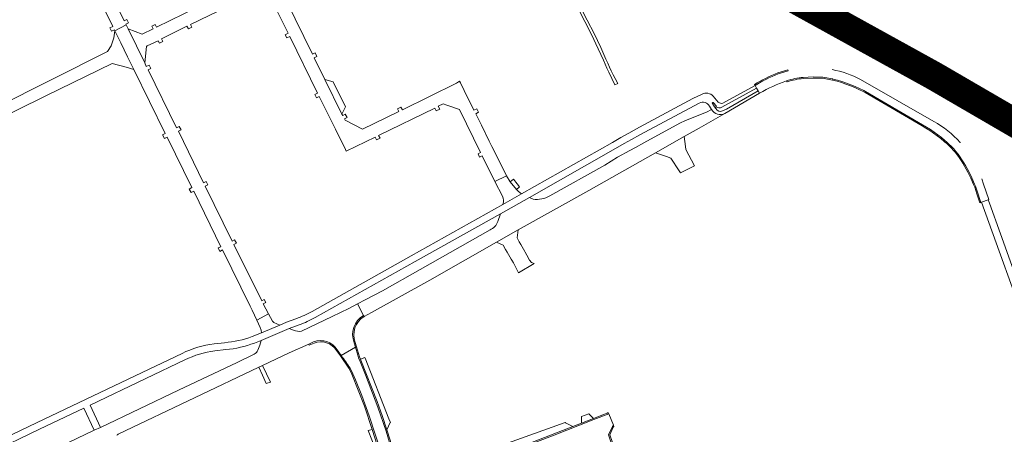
# Model space of a CAD drawing. Header units: metres. Extents: x 166325 to 190320, y 381923 to 404576.
# Tile 588 of 656: x 171932 to 172445, y 395425 to 395641. Entities that reach past the tile are written whole.
import ezdxf

# ---------------------------------------------------------------- set-up
doc = ezdxf.new("R2010")
doc.units = ezdxf.units.M
for name, color, linetype, lineweight in [('B-WE-VH-VERHARDING_ASFALT-GV', 8, 'Continuous', 18), ('B-WE-VH-VERHARDING_BETON-GV', 8, 'Continuous', 18), ('B-WE-VH-VERHARDING_BETONSTRAATSTEEN-GV', 8, 'Continuous', 18), ('B-WE-VH-VERHARDING_N-WEG', 8, 'Continuous', 18)]:
    doc.layers.add(name, color=color, linetype=linetype, lineweight=lineweight)

msp = doc.modelspace()

# ---------------------------------------------------------------- linework, layer by layer
at = {"layer": 'B-WE-VH-VERHARDING_ASFALT-GV', "flags": 128}
for points in [[(171957.514, 395699.04), (171953.165, 395708.291), (171946.8, 395705.443), (171953.316, 395692.685), (171962.054, 395674.985), (171960.549, 395674.233), (171961.452, 395672.416), (171962.985, 395673.197), (171964.402, 395670.309), (171980.346, 395637.805), (171978.865, 395637.101), (171979.752, 395635.352), (171981.182, 395636.011), (171981.419, 395635.528), (171987.311, 395638.599), (171987.152, 395638.905), (171988.614, 395639.585), (171987.716, 395641.401), (171986.728, 395640.896), (171986.356, 395640.691), (171973.569, 395666.625), (171968.923, 395676.047), (171968.082, 395677.753), (171967.411, 395679.113)], [(171998.792, 395615.144), (172000.206, 395615.816), (171999.344, 395617.624), (171997.841, 395616.93), (171997.037, 395618.791), (171988.429, 395636.455), (171987.311, 395638.599), (171981.419, 395635.528), (171984.541, 395629.164), (171988.115, 395621.878), (171991.353, 395615.278), (172007.711, 395581.933), (172006.336, 395581.212), (172007.283, 395579.433), (172008.616, 395580.092), (172021.612, 395553.718), (172020.228, 395552.892), (172021.201, 395551.186), (172022.577, 395551.926), (172036.59, 395522.933), (172035.238, 395522.27), (172036.103, 395520.504), (172037.451, 395521.223), (172052.019, 395491.996), (172053.062, 395489.904), (172055.332, 395484.615), (172061.505, 395487.913), (172058.794, 395493.162), (172060.081, 395493.814), (172059.268, 395495.356), (172057.942, 395494.79), (172043.44, 395524.119), (172044.787, 395524.805), (172043.802, 395526.486), (172042.525, 395525.852), (172028.507, 395554.507), (172029.874, 395555.163), (172029.037, 395556.92), (172027.602, 395556.282), (172014.556, 395583.124), (172015.93, 395583.83), (172015.007, 395585.608), (172013.62, 395584.882)], [(172483.489, 395404.736), (172484.356, 395402.433), (172486.312, 395396.938), (172488.772, 395389.927), (172492.331, 395390.612), (172491.248, 395393.496), (172487.649, 395403.274), (172485.165, 395410.754), (172481.929, 395419.515), (172478.985, 395427.831), (172475.595, 395437.306), (172472.735, 395445.495), (172471.131, 395449.943), (172466.249, 395463.786), (172460.484, 395479.935), (172456.045, 395492.132), (172451.287, 395505.779), (172442.829, 395529.625), (172437.028, 395545.71), (172436.405, 395547.37), (172433.003, 395546.191), (172458.06, 395476.237), (172473.189, 395433.649), (172478.456, 395418.784)], [(172067.329, 395482.013), (172064.225, 395483.328), (172063.517, 395484.085), (172061.505, 395487.913), (172055.332, 395484.615), (172057.181, 395480.825), (172057.677, 395479.333), (172057.889, 395478.042)]]:
    msp.add_lwpolyline(points, close=True, dxfattribs=at)
for points in [[(172031.541, 395651.371), (172003.191, 395637.429), (172002.493, 395638.857), (172000.679, 395637.988), (172001.443, 395636.524), (171995.69, 395633.781), (171988.429, 395636.455), (171997.037, 395618.791), (171997.927, 395627.298), (171998.287, 395627.683), (172004.003, 395630.361), (172004.667, 395629.018), (172006.46, 395629.908), (172005.776, 395631.291), (172019.023, 395637.859), (172019.73, 395636.496), (172021.511, 395637.428), (172020.811, 395638.779), (172050.07, 395653.14)], [(172063.055, 395651.917), (172071.717, 395634.275), (172070.24, 395633.491), (172071.126, 395631.766), (172072.581, 395632.497), (172087.041, 395603.03), (172085.572, 395602.308), (172086.541, 395600.546), (172087.931, 395601.27), (172096.349, 395584.182), (172101.563, 395573.596), (172101.99, 395572.73), (172117.099, 395579.999), (172117.816, 395578.606), (172119.593, 395579.518), (172118.88, 395580.883), (172148.22, 395595.231), (172148.891, 395593.841), (172150.68, 395594.725), (172149.958, 395596.137), (172152.516, 395597.365), (172154.323, 395596.74), (172161.033, 395594.421), (172171.869, 395572.141), (172170.638, 395571.442), (172171.459, 395569.649), (172172.791, 395570.272), (172179.484, 395556.959), (172185.502, 395559.961), (172180.739, 395569.439), (172177.859, 395575.264), (172176.497, 395578.02), (172172.371, 395586.365), (172169.438, 395592.297), (172170.897, 395593.02), (172170.052, 395594.839), (172168.538, 395594.129), (172163.422, 395604.461), (172161.471, 395608.402), (172161.074, 395609.204), (172159.963, 395608.536), (172159.368, 395608.241), (172131.221, 395594.305), (172130.499, 395595.731), (172128.687, 395594.866), (172129.413, 395593.409), (172110.478, 395584.185), (172101.416, 395588.903), (172101.093, 395589.563), (172102.444, 395590.302), (172101.5, 395592.084), (172100.133, 395591.296), (172099.772, 395592.029), (172090.909, 395610.038), (172085.27, 395621.496), (172086.698, 395622.19), (172085.759, 395623.964), (172084.393, 395623.279), (172070.804, 395650.897)], [(171900.654, 395579.575), (171945.427, 395601.592), (171979.971, 395618.537), (171987.374, 395616.511), (171991.353, 395615.278), (171988.115, 395621.878), (171984.541, 395629.164), (171981.419, 395635.528), (171980.941, 395631.925), (171979.48, 395627.666), (171977.628, 395624.727), (171919.108, 395595.411)], [(172319.067, 395609.357), (172314.939, 395606.986), (172315.66, 395605.68), (172316.541, 395604.258), (172317.36, 395602.952)], [(172408.015, 395588.208), (172369.914, 395610.164)], [(172287.334, 395602.509), (172282.494, 395600.164), (172254.696, 395585.193), (172253.271, 395584.364), (172249.131, 395582.065), (172245.087, 395579.798), (172240.694, 395577.348), (172193.28, 395550.546), (172183.565, 395545.014), (172135.812, 395518.157), (172084.162, 395489.221)], [(172297.679, 395595.718), (172315.66, 395605.68), (172314.939, 395606.986), (172298.154, 395597.704)], [(172316.541, 395604.258), (172315.66, 395605.68), (172297.679, 395595.718)], [(172299.278, 395592.385), (172317.36, 395602.952), (172316.541, 395604.258), (172300.037, 395594.613), (172298.004, 395593.752)], [(172298.004, 395593.752), (172300.037, 395594.613), (172316.541, 395604.258)], [(172085.753, 395486.016), (172137.9, 395515.195), (172182.355, 395540.155), (172197.468, 395548.575), (172242.337, 395574.204), (172246.822, 395576.728), (172250.671, 395578.882), (172254.924, 395581.231), (172285.907, 395597.862)], [(172294.483, 395594.941), (172293.848, 395595.832), (172293.788, 395595.917), (172292.739, 395597.626)], [(172295.822, 395598.281), (172293.181, 395601.433)], [(172293.359, 395597.998), (172294.663, 395596.47)], [(172176.9, 395531.7), (172140.493, 395511.003), (172120.964, 395500.003), (172111.922, 395495.177), (172107.922, 395493.141), (172111.001, 395487.097), (172111.272, 395486.559), (172115.201, 395488.609), (172145.496, 395505.49), (172180.301, 395525.283), (172191.637, 395531.748), (172228.386, 395552.307), (172263.142, 395571.9), (172278.107, 395580.401), (172285.76, 395584.716), (172299.278, 395592.385)], [(172292.283, 395594.467), (172289.587, 395593.036), (172278.732, 395588.757), (172275.828, 395587.416), (172257.039, 395577.021), (172252.751, 395574.662), (172249.802, 395573.163), (172243.346, 395569.548), (172236.74, 395565.513), (172208.097, 395549.393)], [(172291.231, 395596.186), (172292.283, 395594.467)], [(172294.638, 395595.857), (172294.503, 395595.742), (172294.375, 395595.688), (172294.182, 395595.684), (172294.013, 395595.734), (172293.848, 395595.832), (172294.483, 395594.941)], [(172421.924, 395577.257), (172421.855, 395577.334)], [(172426.309, 395562.092), (172427.84, 395558.863), (172429.297, 395555.603), (172429.774, 395554.489), (172430.457, 395552.384), (172432.607, 395546.054), (172433.003, 395546.191), (172436.405, 395547.37), (172436.804, 395547.509), (172434.011, 395555.569), (172433.031, 395558.398)], [(172193.28, 395550.546), (172191.744, 395551.721), (172190.666, 395552.826), (172187.402, 395556.785), (172185.502, 395559.961), (172179.484, 395556.959), (172183.384, 395549.288)], [(172199.309, 395547.711), (172197.468, 395548.575), (172182.355, 395540.155), (172181.029, 395535.99)], [(172183.565, 395545.014), (172193.28, 395550.546)], [(172111.001, 395487.097), (172107.922, 395493.141), (172103.31, 395490.794), (172094.743, 395486.571), (172078.669, 395478.843)], [(172075.788, 395485.402), (172070.95, 395483.601), (172067.329, 395482.013), (172057.889, 395478.042), (172053.025, 395476.109)], [(172074.513, 395479.493), (172072.276, 395480.26), (172057.706, 395474.04), (172057.023, 395471.578), (172055.978, 395469.042)], [(172057.706, 395474.04), (172072.276, 395480.26), (172077.519, 395482.181)], [(171983.15, 395425.097), (171983.534, 395425.295), (172023.026, 395444.206), (172056.42, 395460.074), (172058.328, 395460.97), (172072.223, 395467.611), (172082.482, 395472.145), (172085.013, 395473.254)], [(172038.575, 395472.876), (172033.128, 395472.317)], [(172033.557, 395468.664), (172039.265, 395469.255)], [(172054.177, 395472.69), (172057.706, 395474.04)], [(172097.304, 395469.074), (172099.279, 395466.217)], [(172099.279, 395466.217), (172106.857, 395470.489), (172106.167, 395472.848)], [(172106.857, 395470.489), (172099.279, 395466.217)], [(172126.894, 395413.009), (172125.994, 395416.18), (172122.802, 395426.685), (172118.518, 395439.195), (172111.952, 395456.182), (172109.232, 395463.158), (172108.453, 395464.99), (172108.091, 395466.346), (172106.857, 395470.489)], [(172053.968, 395466.864), (172045.161, 395462.535), (172014.647, 395448.066), (171973.948, 395428.727), (171970.679, 395427.228), (171920.293, 395403.136), (171917.045, 395401.606), (171891.339, 395389.324), (171861.476, 395375.14), (171864.556, 395368.636), (171877.534, 395374.782), (171891.04, 395381.204), (171901.058, 395386.135), (171913.937, 395392.211), (171932.611, 395401.166), (171938.546, 395404.006), (171943.093, 395406.108), (171953.766, 395411.174), (171967.604, 395417.723), (171968.081, 395417.949), (171969.42, 395418.526)], [(172016.535, 395467.298), (171995.694, 395457.329), (171940.678, 395431.04), (171911.736, 395417.297)], [(171916.084, 395415.319), (171942.226, 395427.791), (171965.324, 395438.755), (171970.679, 395427.228), (171973.948, 395428.727), (171968.514, 395440.308), (171997.664, 395454.265), (172017.873, 395463.933)], [(172103.968, 395459.541), (172105.437, 395456.725), (172106.815, 395453.572), (172110.125, 395445.297), (172113.866, 395434.782), (172119.963, 395416.062), (172123.592, 395402.7), (172126.922, 395387.876), (172134.65, 395388.649)], [(172241.146, 395429.797), (172238.699, 395435.855), (172231.027, 395432.843), (172209.361, 395424.315), (172188.775, 395416.519)], [(172236.68, 395412.092), (172242.326, 395414.111), (172238.666, 395424.789), (172240.624, 395429.239), (172241.146, 395429.797)]]:
    msp.add_lwpolyline(points, dxfattribs=at)
at = {"layer": 'B-WE-VH-VERHARDING_ASFALT-GV'}
for points in [[(172332.143, 395614.582, 0.066293), (172319.067, 395609.357)], [(172369.914, 395610.164, 0.0738224), (172355.119, 395615.29)], [(172317.36, 395602.952, -0.0460347), (172331.395, 395609.486)], [(172293.181, 395601.433, 0.3222255), (172287.334, 395602.509)], [(172285.907, 395597.862, -0.3970974), (172291.231, 395596.186)], [(172298.154, 395597.704, -0.1968699), (172295.822, 395598.281)], [(172292.283, 395594.467, 0.4063334), (172299.278, 395592.385)], [(172298.004, 395593.752, -0.3898904), (172294.483, 395594.941)], [(172297.679, 395595.718, -0.2916872), (172294.638, 395595.857)], [(172421.855, 395577.334, 0.0826297), (172408.015, 395588.208)], [(172414.066, 395578.095, -0.0255574), (172418.489, 395573.91)], [(172183.384, 395549.288, -0.210808), (172183.565, 395545.014)], [(172208.097, 395549.393, -0.166806), (172199.309, 395547.711)], [(172181.029, 395535.99, -0.1768631), (172176.9, 395531.7)], [(172084.162, 395489.221, -0.0495914), (172075.788, 395485.402)], [(172077.519, 395482.181, 0.0436367), (172085.753, 395486.016)], [(172078.669, 395478.843, -0.152508), (172074.513, 395479.493)], [(172053.025, 395476.109, -0.0651132), (172038.575, 395472.876)], [(172033.128, 395472.317, 0.0802213), (172016.535, 395467.298)], [(172039.265, 395469.255, 0.0635038), (172054.177, 395472.69)], [(172055.978, 395469.042, -0.1828966), (172053.968, 395466.864)], [(172085.013, 395473.254, -0.3729569), (172097.304, 395469.074)], [(172017.873, 395463.933, -0.0814346), (172033.557, 395468.664)], [(172099.279, 395466.217, -0.0289408), (172103.968, 395459.541)], [(171982.455, 395424.647, -0.0321506), (171983.15, 395425.097)]]:
    msp.add_lwpolyline(points, format="xyb", dxfattribs=at)
at = {"layer": 'B-WE-VH-VERHARDING_BETON-GV', "flags": 128}
for points in [[(172323.056, 395664.32), (172322.837, 395663.907), (172321.441, 395661.283), (172321.173, 395660.779), (172330.699, 395655.692), (172348.378, 395645.957), (172357.984, 395640.586), (172394.46, 395619.676), (172408.231, 395611.653), (172408.519, 395612.147), (172410.01, 395614.711), (172410.233, 395615.095), (172391.349, 395626.081), (172352.277, 395648.333)], [(172321.173, 395660.779), (172320.892, 395660.249), (172319.499, 395657.631), (172319.277, 395657.214), (172323.93, 395654.771), (172348.674, 395641.208), (172357.559, 395636.23), (172391.507, 395616.727), (172406.208, 395608.175), (172406.412, 395608.525), (172407.929, 395611.134), (172408.231, 395611.653), (172394.46, 395619.676), (172357.984, 395640.586), (172348.378, 395645.957), (172330.699, 395655.692)], [(172410.233, 395615.095), (172410.01, 395614.711), (172408.519, 395612.147), (172408.231, 395611.653), (172435.185, 395595.949), (172483.425, 395567.904), (172494.76, 395561.303), (172495.05, 395561.801), (172496.535, 395564.351), (172496.773, 395564.761), (172476.415, 395576.601), (172425.677, 395606.11)], [(172408.231, 395611.653), (172407.929, 395611.134), (172406.412, 395608.525), (172406.208, 395608.175), (172428.006, 395595.495), (172469.403, 395571.425), (172492.741, 395557.835), (172492.961, 395558.214), (172494.458, 395560.785), (172494.76, 395561.303), (172483.425, 395567.904), (172435.185, 395595.949)]]:
    msp.add_lwpolyline(points, close=True, dxfattribs=at)
at = {"layer": 'B-WE-VH-VERHARDING_BETON-GV'}
for points in [[(172293.359, 395597.998, 1.0322581), (172292.739, 395597.626)], [(172294.638, 395595.857, 0.3279494), (172294.663, 395596.47)]]:
    msp.add_lwpolyline(points, format="xyb", dxfattribs=at)
at = {"layer": 'B-WE-VH-VERHARDING_BETON-GV', "flags": 128}
for points in [[(172292.739, 395597.626), (172293.788, 395595.917)], [(172293.788, 395595.917), (172293.848, 395595.832), (172294.013, 395595.734), (172294.182, 395595.684), (172294.375, 395595.688), (172294.503, 395595.742), (172294.638, 395595.857)]]:
    msp.add_lwpolyline(points, dxfattribs=at)
at = {"layer": 'B-WE-VH-VERHARDING_BETONSTRAATSTEEN-GV', "flags": 128}
for points in [[(172222.56, 395647.485), (172226.218, 395640.434), (172229.737, 395633.534), (172233.224, 395626.142), (172235.921, 395620.134), (172236.834, 395618.052), (172237.78, 395615.984), (172238.761, 395613.931), (172241.989, 395607.362), (172243.437, 395608.067), (172242.126, 395610.566), (172241.09, 395612.564), (172240.087, 395614.578), (172239.117, 395616.609), (172238.181, 395618.655), (172237.27, 395620.733), (172234.565, 395626.759), (172231.062, 395634.185), (172227.531, 395641.109), (172223.875, 395648.156)], [(172332.143, 395614.582), (172332.01, 395615.149)], [(172318.784, 395609.866), (172316.045, 395608.357), (172314.632, 395607.481)], [(172314.632, 395607.481), (172314.939, 395606.986), (172319.067, 395609.357)], [(172331.395, 395609.486), (172331.613, 395608.961)], [(172414.066, 395578.095), (172413.849, 395578.285), (172412.038, 395579.81), (172410.171, 395581.278), (172408.253, 395582.68), (172406.29, 395584.016), (172404.282, 395585.285), (172402.245, 395586.476), (172372.536, 395603.846), (172371.552, 395604.359), (172369.345, 395605.443), (172367.101, 395606.456), (172364.825, 395607.393), (172362.52, 395608.256), (172360.187, 395609.042), (172357.829, 395609.752), (172355.456, 395610.382), (172355.34, 395610.408), (172350.211, 395611.314), (172345.228, 395611.461), (172340.061, 395611.216)], [(172340.102, 395610.649), (172345.233, 395610.892), (172350.153, 395610.747), (172355.241, 395609.848)], [(172355.241, 395609.848), (172355.315, 395609.83), (172357.674, 395609.204), (172360.014, 395608.499), (172362.329, 395607.719), (172364.617, 395606.863), (172366.876, 395605.932), (172369.102, 395604.927), (172371.294, 395603.851), (172372.261, 395603.347), (172401.958, 395585.984), (172403.986, 395584.798), (172405.977, 395583.54), (172407.924, 395582.214), (172409.826, 395580.823), (172411.678, 395579.368), (172413.478, 395577.852), (172413.693, 395577.664)], [(172425.797, 395561.842), (172427.322, 395558.625), (172428.775, 395555.374), (172429.25, 395554.266), (172429.4, 395553.91), (172430.524, 395550.505), (172432.049, 395545.863), (172432.21, 395545.917), (172432.607, 395546.054), (172430.457, 395552.384), (172429.774, 395554.489), (172429.297, 395555.603), (172427.84, 395558.863), (172426.309, 395562.092)], [(172111.272, 395486.559), (172111.001, 395487.097)], [(172085.013, 395473.254), (172082.482, 395472.145), (172082.705, 395471.594), (172085.215, 395472.684)], [(172106.167, 395472.848), (172106.857, 395470.489), (172107.295, 395470.757), (172106.654, 395472.975)], [(172107.295, 395470.757), (172106.857, 395470.489), (172108.091, 395466.346), (172108.453, 395464.99), (172109.232, 395463.158), (172111.952, 395456.182), (172118.518, 395439.195), (172122.802, 395426.685), (172125.994, 395416.18), (172126.894, 395413.009)], [(172127.265, 395414.15), (172127.217, 395414.29), (172127.17, 395414.431), (172126.461, 395416.618), (172124.855, 395422.078), (172123.155, 395427.509), (172120.674, 395434.901), (172118.019, 395442.232), (172109.524, 395463.824), (172109.361, 395464.234), (172108.874, 395465.46), (172107.295, 395470.757)], [(172096.836, 395468.807), (172098.924, 395465.941), (172099.279, 395466.217)], [(172099.279, 395466.217), (172098.924, 395465.941), (172103.286, 395459.609), (172103.986, 395458.446), (172104.958, 395456.496), (172111.445, 395439.792), (172115.424, 395427.627)], [(172115.424, 395427.627), (172119.367, 395415.571), (172120.163, 395413.139), (172122.219, 395405.543), (172122.511, 395404.36), (172124.504, 395396.276), (172126.367, 395387.821), (172126.922, 395387.876), (172123.592, 395402.7), (172119.963, 395416.062), (172113.866, 395434.782), (172110.125, 395445.297), (172106.815, 395453.572), (172105.437, 395456.725), (172103.968, 395459.541)], [(172188.775, 395416.519), (172209.361, 395424.315), (172231.027, 395432.843), (172238.699, 395435.855), (172238.478, 395436.402), (172238.004, 395436.199), (172237.364, 395435.951), (172236.529, 395435.627), (172230.741, 395433.382), (172224.531, 395430.974), (172220.026, 395429.227), (172188.302, 395416.923)], [(172188.302, 395416.923), (172220.026, 395429.227), (172216.166, 395431.156), (172216.086, 395431.31), (172181.631, 395418.92), (172182.11, 395417.701), (172185.05, 395415.722)]]:
    msp.add_lwpolyline(points, dxfattribs=at)
at = {"layer": 'B-WE-VH-VERHARDING_BETONSTRAATSTEEN-GV'}
for points in [[(172332.01, 395615.149, 0.0663007), (172318.784, 395609.866)], [(172340.061, 395611.216, 0.0509987), (172331.395, 395609.486)], [(172331.613, 395608.961, -0.0501892), (172340.102, 395610.649)], [(172413.693, 395577.664, -0.0257339), (172418.066, 395573.528)], [(172418.066, 395573.528, -0.0605106), (172425.797, 395561.842)], [(172426.309, 395562.092, 0.0605942), (172418.489, 395573.91)], [(172111.001, 395487.097, 0.3733634), (172106.167, 395472.848)], [(172106.654, 395472.975, -0.3602374), (172111.272, 395486.559)], [(172085.215, 395472.684, -0.3637584), (172096.836, 395468.807)]]:
    msp.add_lwpolyline(points, format="xyb", dxfattribs=at)
at = {"layer": 'B-WE-VH-VERHARDING_BETONSTRAATSTEEN-GV', "flags": 128}
for points in [[(172095.165, 395608.955), (172090.909, 395610.038), (172099.772, 395592.029), (172101.599, 395595.835)], [(172263.142, 395571.9), (172268.87, 395569.984), (172271.071, 395569.034), (172275.35, 395562.568), (172275.443, 395562.428), (172276.132, 395561.386), (172283.446, 395565.067), (172278.885, 395573.599), (172278.699, 395575.242), (172278.107, 395580.401)], [(172190.666, 395552.826), (172191.988, 395553.896), (172192.328, 395554.171), (172191.087, 395555.709), (172189.107, 395558.164), (172187.402, 395556.785)], [(172180.301, 395525.283), (172183.738, 395523.706), (172185.002, 395521.519), (172185.831, 395520.084), (172187.234, 395517.654), (172187.899, 395516.503), (172188.236, 395515.919), (172189.075, 395514.467), (172191.656, 395509.378), (172199.838, 395514.154), (172198.467, 395514.722), (172197.473, 395515.857), (172196.125, 395518.462), (172195.18, 395520.137), (172194.985, 395520.482), (172194.31, 395521.678), (172192.941, 395524.103), (172192.161, 395525.487), (172190.959, 395527.616), (172191.637, 395531.748)], [(172123.155, 395427.509), (172124.953, 395431.212), (172124.996, 395431.301), (172124.258, 395433.176), (172111.809, 395464.827), (172111.722, 395465.092), (172109.361, 395464.234), (172109.524, 395463.824), (172118.019, 395442.232), (172120.674, 395434.901)], [(172058.328, 395460.97), (172056.42, 395460.074), (172058.335, 395456.029), (172060.352, 395451.678), (172062.51, 395452.239), (172060.371, 395456.718)], [(172228.446, 395435.836), (172224.514, 395434.396), (172224.531, 395430.974), (172230.741, 395433.382)], [(172241.39, 395429.194), (172241.146, 395429.797), (172240.624, 395429.239), (172238.666, 395424.789), (172242.326, 395414.111), (172242.612, 395413.418), (172243.331, 395413.599), (172243.016, 395414.429), (172239.295, 395424.767), (172241.117, 395428.909)], [(172115.424, 395427.627), (172113.365, 395427.115), (172117.186, 395417.326), (172117.791, 395414.296), (172119.367, 395415.571)]]:
    msp.add_lwpolyline(points, close=True, dxfattribs=at)
at = {"layer": 'B-WE-VH-VERHARDING_N-WEG', "const_width": 15, "flags": 128}
msp.add_lwpolyline([(171856.47, 395842.278), (171952.863, 395815.684), (172047.546, 395783.402), (172140.356, 395746.111), (172233.354, 395705.344), (172320.892, 395660.249), (172408.375, 395611.9), (172581.039, 395511.396), (172667.917, 395461.285), (172754.324, 395410.909), (172928.429, 395308.755), (173072.554, 395213.238), (173172.306, 395137.793), (173247.228, 395071.567), (173320.053, 395003.035), (173389.07, 394930.621), (173453.797, 394853.998)], dxfattribs=at)

doc.saveas('drawing.dxf')
